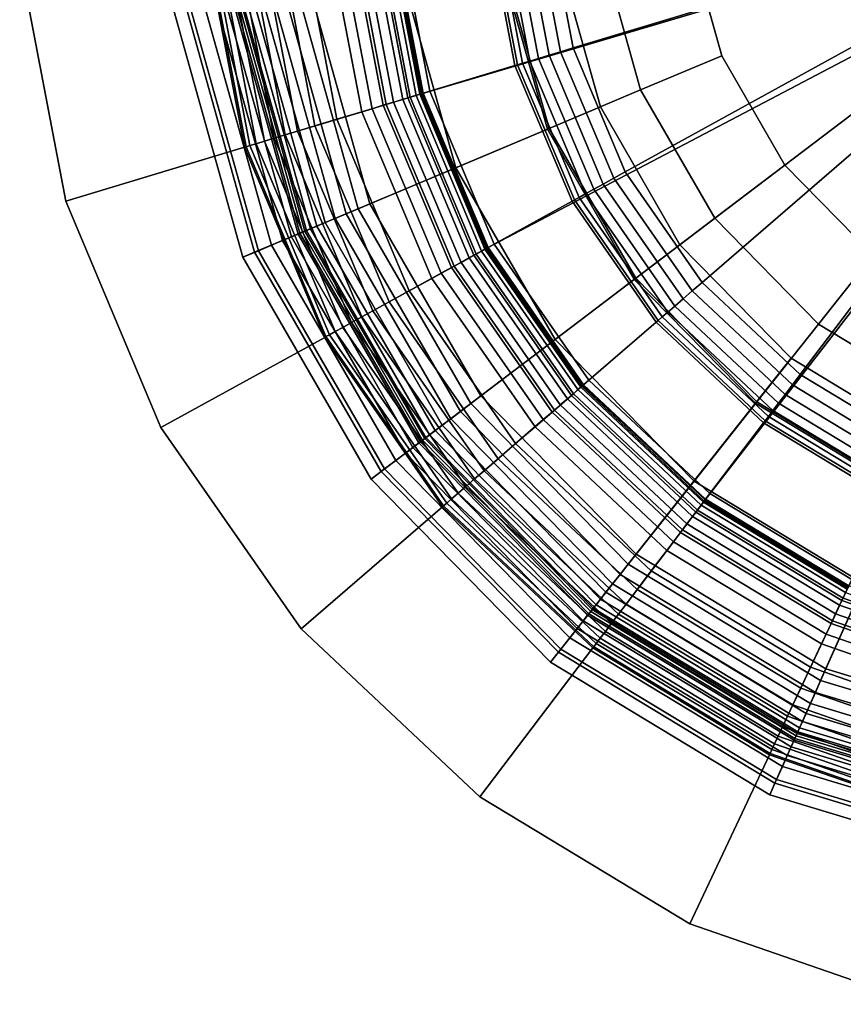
# Model space of a CAD drawing. Extents: x -43.1 to 43.1, y -41.3 to 41.3.
# Tile 488 of 656: x 29.6 to 30.6, y -14 to -12.9. Entities that reach past the tile are written whole.
import ezdxf

# ---------------------------------------------------------------- set-up
doc = ezdxf.new("R2010")
doc.units = 0
for name, color, linetype in [('LAMP', 7, 'CONTINUOUS'), ('LAMP_SUPPORT', 18, 'CONTINUOUS'), ('METAL_BASE', 254, 'CONTINUOUS')]:
    doc.layers.add(name, color=color, linetype=linetype)

msp = doc.modelspace()

# ---------------------------------------------------------------- linework, layer by layer
at = {"layer": 'LAMP'}
for points in [[(30.2984, -12.9715, 22.1433), (30.3933, -13.1359, 22.1433), (30.9965, -12.6777, 22.1433), (30.2473, -12.7886, 22.1433)], [(30.5262, -13.2715, 22.1433), (30.6886, -13.3698, 22.1433), (30.9965, -12.6777, 22.1433), (30.3933, -13.1359, 22.1433)], [(30.4433, -12.9105, 25.2735), (30.4028, -12.7656, 25.2735), (30.9965, -12.6777, 25.2735), (30.5185, -13.0408, 25.2735)], [(30.6238, -13.1482, 25.2735), (30.5185, -13.0408, 25.2735), (30.9965, -12.6777, 25.2735), (30.7526, -13.2261, 25.2735)], [(30.3464, -12.9512, 25.2522), (30.2988, -12.781, 25.2522), (30.4028, -12.7656, 25.2735), (30.4433, -12.9105, 25.2735)], [(30.2372, -12.9972, 25.1939), (30.1816, -12.7983, 25.1939), (30.2988, -12.781, 25.2522), (30.3464, -12.9512, 25.2522)], [(30.2984, -12.9715, 22.1433), (30.2473, -12.7886, 22.1433), (30.1794, -12.7986, 22.6428), (30.2352, -12.998, 22.6428)], [(30.2352, -12.998, 22.6428), (30.1794, -12.7986, 22.6428), (29.9372, -12.8345, 22.6352), (30.0095, -13.093, 22.6352)], [(30.126, -13.044, 25.107), (30.0623, -12.816, 25.107), (30.1816, -12.7983, 25.1939), (30.2372, -12.9972, 25.1939)], [(30.0234, -13.0871, 24.9998), (29.9522, -12.8323, 24.9998), (30.0623, -12.816, 25.107), (30.126, -13.044, 25.107)], [(29.9399, -13.1223, 24.8806), (29.8625, -12.8455, 24.8806), (29.9522, -12.8323, 24.9998), (30.0234, -13.0871, 24.9998)], [(29.9476, -13.119, 22.6845), (29.8708, -12.8443, 22.6845), (29.8689, -12.8446, 22.6997), (29.9458, -13.1198, 22.6997)], [(29.9525, -13.117, 22.6707), (29.8761, -12.8435, 22.6707), (29.8708, -12.8443, 22.6845), (29.9476, -13.119, 22.6845)], [(29.9601, -13.1138, 22.6586), (29.8842, -12.8423, 22.6586), (29.8761, -12.8435, 22.6707), (29.9525, -13.117, 22.6707)], [(29.97, -13.1096, 22.6486), (29.8948, -12.8408, 22.6486), (29.8842, -12.8423, 22.6586), (29.9601, -13.1138, 22.6586)], [(29.9818, -13.1047, 22.6411), (29.9075, -12.8389, 22.6411), (29.8948, -12.8408, 22.6486), (29.97, -13.1096, 22.6486)], [(29.9951, -13.0991, 22.6365), (29.9217, -12.8368, 22.6365), (29.9075, -12.8389, 22.6411), (29.9818, -13.1047, 22.6411)], [(30.0095, -13.093, 22.6352), (29.9372, -12.8345, 22.6352), (29.9217, -12.8368, 22.6365), (29.9951, -13.0991, 22.6365)], [(29.8903, -13.1431, 24.3843), (29.8093, -12.8534, 24.3843), (29.7894, -12.8563, 24.6401), (29.8718, -13.1509, 24.6401)], [(29.8718, -13.1509, 24.6401), (29.7894, -12.8563, 24.6401), (29.8045, -12.8541, 24.7579), (29.8858, -13.145, 24.7579)], [(29.8858, -13.145, 24.7579), (29.8045, -12.8541, 24.7579), (29.8625, -12.8455, 24.8806), (29.9399, -13.1223, 24.8806)], [(29.9061, -13.1365, 24.0998), (29.8262, -12.8509, 24.0998), (29.8093, -12.8534, 24.3843), (29.8903, -13.1431, 24.3843)], [(29.9192, -13.131, 23.7996), (29.8403, -12.8488, 23.7996), (29.8262, -12.8509, 24.0998), (29.9061, -13.1365, 24.0998)], [(29.9297, -13.1265, 23.4966), (29.8516, -12.8471, 23.4966), (29.8403, -12.8488, 23.7996), (29.9192, -13.131, 23.7996)], [(29.9376, -13.1232, 23.2036), (29.8601, -12.8459, 23.2036), (29.8516, -12.8471, 23.4966), (29.9297, -13.1265, 23.4966)], [(29.943, -13.121, 22.9337), (29.8659, -12.845, 22.9337), (29.8601, -12.8459, 23.2036), (29.9376, -13.1232, 23.2036)], [(29.9458, -13.1198, 22.6997), (29.8689, -12.8446, 22.6997), (29.8659, -12.845, 22.9337), (29.943, -13.121, 22.9337)], [(30.4348, -13.1043, 25.2522), (30.3464, -12.9512, 25.2522), (30.4433, -12.9105, 25.2735), (30.5185, -13.0408, 25.2735)], [(30.3405, -13.176, 25.1939), (30.2372, -12.9972, 25.1939), (30.3464, -12.9512, 25.2522), (30.4348, -13.1043, 25.2522)], [(30.3933, -13.1359, 22.1433), (30.2984, -12.9715, 22.1433), (30.2352, -12.998, 22.6428), (30.3387, -13.1773, 22.6428)], [(30.3387, -13.1773, 22.6428), (30.2352, -12.998, 22.6428), (30.0095, -13.093, 22.6352), (30.1437, -13.3254, 22.6352)], [(30.2444, -13.249, 25.107), (30.126, -13.044, 25.107), (30.2372, -12.9972, 25.1939), (30.3405, -13.176, 25.1939)], [(30.1558, -13.3163, 24.9998), (30.0234, -13.0871, 24.9998), (30.126, -13.044, 25.107), (30.2444, -13.249, 25.107)], [(30.5586, -13.2306, 25.2522), (30.4348, -13.1043, 25.2522), (30.5185, -13.0408, 25.2735), (30.6238, -13.1482, 25.2735)], [(30.0836, -13.3711, 24.8806), (29.9399, -13.1223, 24.8806), (30.0234, -13.0871, 24.9998), (30.1558, -13.3163, 24.9998)], [(30.1313, -13.3349, 22.6365), (29.9951, -13.0991, 22.6365), (29.9818, -13.1047, 22.6411), (30.1198, -13.3436, 22.6411)], [(30.1437, -13.3254, 22.6352), (30.0095, -13.093, 22.6352), (29.9951, -13.0991, 22.6365), (30.1313, -13.3349, 22.6365)], [(30.1011, -13.3578, 22.6586), (29.9601, -13.1138, 22.6586), (29.9525, -13.117, 22.6707), (30.0945, -13.3628, 22.6707)], [(30.1096, -13.3513, 22.6486), (29.97, -13.1096, 22.6486), (29.9601, -13.1138, 22.6586), (30.1011, -13.3578, 22.6586)], [(30.1198, -13.3436, 22.6411), (29.9818, -13.1047, 22.6411), (29.97, -13.1096, 22.6486), (30.1096, -13.3513, 22.6486)], [(30.485, -13.3235, 25.1939), (30.3405, -13.176, 25.1939), (30.4348, -13.1043, 25.2522), (30.5586, -13.2306, 25.2522)], [(30.0369, -13.4065, 24.7579), (29.8858, -13.145, 24.7579), (29.9399, -13.1223, 24.8806), (30.0836, -13.3711, 24.8806)], [(30.0817, -13.3725, 23.2036), (29.9376, -13.1232, 23.2036), (29.9297, -13.1265, 23.4966), (30.0748, -13.3778, 23.4966)], [(30.0863, -13.369, 22.9337), (29.943, -13.121, 22.9337), (29.9376, -13.1232, 23.2036), (30.0817, -13.3725, 23.2036)], [(30.0888, -13.3672, 22.6997), (29.9458, -13.1198, 22.6997), (29.943, -13.121, 22.9337), (30.0863, -13.369, 22.9337)], [(30.0903, -13.366, 22.6845), (29.9476, -13.119, 22.6845), (29.9458, -13.1198, 22.6997), (30.0888, -13.3672, 22.6997)], [(30.0945, -13.3628, 22.6707), (29.9525, -13.117, 22.6707), (29.9476, -13.119, 22.6845), (30.0903, -13.366, 22.6845)], [(30.0544, -13.3933, 24.0998), (29.9061, -13.1365, 24.0998), (29.8903, -13.1431, 24.3843), (30.0408, -13.4036, 24.3843)], [(30.0658, -13.3847, 23.7996), (29.9192, -13.131, 23.7996), (29.9061, -13.1365, 24.0998), (30.0544, -13.3933, 24.0998)], [(30.0748, -13.3778, 23.4966), (29.9297, -13.1265, 23.4966), (29.9192, -13.131, 23.7996), (30.0658, -13.3847, 23.7996)], [(30.5262, -13.2715, 22.1433), (30.3933, -13.1359, 22.1433), (30.3387, -13.1773, 22.6428), (30.4836, -13.3252, 22.6428)], [(30.0408, -13.4036, 24.3843), (29.8903, -13.1431, 24.3843), (29.8718, -13.1509, 24.6401), (30.0248, -13.4158, 24.6401)], [(30.0248, -13.4158, 24.6401), (29.8718, -13.1509, 24.6401), (29.8858, -13.145, 24.7579), (30.0369, -13.4065, 24.7579)], [(30.7098, -13.3222, 25.2522), (30.5586, -13.2306, 25.2522), (30.6238, -13.1482, 25.2735), (30.7526, -13.2261, 25.2735)], [(30.4836, -13.3252, 22.6428), (30.3387, -13.1773, 22.6428), (30.1437, -13.3254, 22.6352), (30.3316, -13.5172, 22.6352)], [(30.4101, -13.418, 25.107), (30.2444, -13.249, 25.107), (30.3405, -13.176, 25.1939), (30.485, -13.3235, 25.1939)], [(30.6617, -13.4304, 25.1939), (30.485, -13.3235, 25.1939), (30.5586, -13.2306, 25.2522), (30.7098, -13.3222, 25.2522)], [(30.341, -13.5053, 24.9998), (30.1558, -13.3163, 24.9998), (30.2444, -13.249, 25.107), (30.4101, -13.418, 25.107)], [(30.6886, -13.3698, 22.1433), (30.5262, -13.2715, 22.1433), (30.4836, -13.3252, 22.6428), (30.6608, -13.4324, 22.6428)], [(30.2847, -13.5763, 24.8806), (30.0836, -13.3711, 24.8806), (30.1558, -13.3163, 24.9998), (30.341, -13.5053, 24.9998)], [(30.3316, -13.5172, 22.6352), (30.1437, -13.3254, 22.6352), (30.1313, -13.3349, 22.6365), (30.3219, -13.5294, 22.6365)], [(30.6608, -13.4324, 22.6428), (30.4836, -13.3252, 22.6428), (30.3316, -13.5172, 22.6352), (30.5612, -13.6561, 22.6352)], [(30.6126, -13.5406, 25.107), (30.4101, -13.418, 25.107), (30.485, -13.3235, 25.1939), (30.6617, -13.4304, 25.1939)], [(30.3219, -13.5294, 22.6365), (30.1313, -13.3349, 22.6365), (30.1198, -13.3436, 22.6411), (30.3129, -13.5407, 22.6411)], [(30.3129, -13.5407, 22.6411), (30.1198, -13.3436, 22.6411), (30.1096, -13.3513, 22.6486), (30.305, -13.5507, 22.6486)], [(30.2984, -13.5591, 22.6586), (30.1011, -13.3578, 22.6586), (30.0945, -13.3628, 22.6707), (30.2932, -13.5656, 22.6707)], [(30.305, -13.5507, 22.6486), (30.1096, -13.3513, 22.6486), (30.1011, -13.3578, 22.6586), (30.2984, -13.5591, 22.6586)], [(30.2483, -13.6223, 24.7579), (30.0369, -13.4065, 24.7579), (30.0836, -13.3711, 24.8806), (30.2847, -13.5763, 24.8806)], [(30.2832, -13.5782, 23.2036), (30.0817, -13.3725, 23.2036), (30.0748, -13.3778, 23.4966), (30.2779, -13.585, 23.4966)], [(30.2868, -13.5737, 22.9337), (30.0863, -13.369, 22.9337), (30.0817, -13.3725, 23.2036), (30.2832, -13.5782, 23.2036)], [(30.2887, -13.5713, 22.6997), (30.0888, -13.3672, 22.6997), (30.0863, -13.369, 22.9337), (30.2868, -13.5737, 22.9337)], [(30.2899, -13.5697, 22.6845), (30.0903, -13.366, 22.6845), (30.0888, -13.3672, 22.6997), (30.2887, -13.5713, 22.6997)], [(30.2932, -13.5656, 22.6707), (30.0945, -13.3628, 22.6707), (30.0903, -13.366, 22.6845), (30.2899, -13.5697, 22.6845)], [(30.2708, -13.5939, 23.7996), (30.0658, -13.3847, 23.7996), (30.0544, -13.3933, 24.0998), (30.2619, -13.6051, 24.0998)], [(30.2779, -13.585, 23.4966), (30.0748, -13.3778, 23.4966), (30.0658, -13.3847, 23.7996), (30.2708, -13.5939, 23.7996)], [(30.2619, -13.6051, 24.0998), (30.0544, -13.3933, 24.0998), (30.0408, -13.4036, 24.3843), (30.2513, -13.6185, 24.3843)], [(30.2513, -13.6185, 24.3843), (30.0408, -13.4036, 24.3843), (30.0248, -13.4158, 24.6401), (30.2389, -13.6342, 24.6401)], [(30.2389, -13.6342, 24.6401), (30.0248, -13.4158, 24.6401), (30.0369, -13.4065, 24.7579), (30.2483, -13.6223, 24.7579)], [(30.5674, -13.6423, 24.9998), (30.341, -13.5053, 24.9998), (30.4101, -13.418, 25.107), (30.6126, -13.5406, 25.107)], [(30.859, -13.4922, 22.6428), (30.6608, -13.4324, 22.6428), (30.5612, -13.6561, 22.6352), (30.8182, -13.7337, 22.6352)], [(30.5306, -13.7251, 24.8806), (30.2847, -13.5763, 24.8806), (30.341, -13.5053, 24.9998), (30.5674, -13.6423, 24.9998)], [(30.5612, -13.6561, 22.6352), (30.3316, -13.5172, 22.6352), (30.3219, -13.5294, 22.6365), (30.5549, -13.6704, 22.6365)], [(30.5549, -13.6704, 22.6365), (30.3219, -13.5294, 22.6365), (30.3129, -13.5407, 22.6411), (30.549, -13.6836, 22.6411)], [(30.549, -13.6836, 22.6411), (30.3129, -13.5407, 22.6411), (30.305, -13.5507, 22.6486), (30.5438, -13.6953, 22.6486)], [(30.8208, -13.7187, 24.9998), (30.5674, -13.6423, 24.9998), (30.6126, -13.5406, 25.107), (30.8393, -13.609, 25.107)], [(30.5395, -13.7051, 22.6586), (30.2984, -13.5591, 22.6586), (30.2932, -13.5656, 22.6707), (30.5361, -13.7126, 22.6707)], [(30.5438, -13.6953, 22.6486), (30.305, -13.5507, 22.6486), (30.2984, -13.5591, 22.6586), (30.5395, -13.7051, 22.6586)], [(30.5332, -13.7192, 22.6997), (30.2887, -13.5713, 22.6997), (30.2868, -13.5737, 22.9337), (30.5319, -13.722, 22.9337)], [(30.534, -13.7174, 22.6845), (30.2899, -13.5697, 22.6845), (30.2887, -13.5713, 22.6997), (30.5332, -13.7192, 22.6997)], [(30.5361, -13.7126, 22.6707), (30.2932, -13.5656, 22.6707), (30.2899, -13.5697, 22.6845), (30.534, -13.7174, 22.6845)], [(30.5067, -13.7787, 24.7579), (30.2483, -13.6223, 24.7579), (30.2847, -13.5763, 24.8806), (30.5306, -13.7251, 24.8806)], [(30.5296, -13.7273, 23.2036), (30.2832, -13.5782, 23.2036), (30.2779, -13.585, 23.4966), (30.5261, -13.7352, 23.4966)], [(30.5319, -13.722, 22.9337), (30.2868, -13.5737, 22.9337), (30.2832, -13.5782, 23.2036), (30.5296, -13.7273, 23.2036)], [(30.5214, -13.7456, 23.7996), (30.2708, -13.5939, 23.7996), (30.2619, -13.6051, 24.0998), (30.5156, -13.7586, 24.0998)], [(30.5261, -13.7352, 23.4966), (30.2779, -13.585, 23.4966), (30.2708, -13.5939, 23.7996), (30.5214, -13.7456, 23.7996)], [(30.5156, -13.7586, 24.0998), (30.2619, -13.6051, 24.0998), (30.2513, -13.6185, 24.3843), (30.5087, -13.7743, 24.3843)], [(30.5087, -13.7743, 24.3843), (30.2513, -13.6185, 24.3843), (30.2389, -13.6342, 24.6401), (30.5005, -13.7926, 24.6401)], [(30.5005, -13.7926, 24.6401), (30.2389, -13.6342, 24.6401), (30.2483, -13.6223, 24.7579), (30.5067, -13.7787, 24.7579)], [(30.8057, -13.8081, 24.8806), (30.5306, -13.7251, 24.8806), (30.5674, -13.6423, 24.9998), (30.8208, -13.7187, 24.9998)], [(30.8182, -13.7337, 22.6352), (30.5612, -13.6561, 22.6352), (30.5549, -13.6704, 22.6365), (30.8156, -13.7491, 22.6365)], [(30.8156, -13.7491, 22.6365), (30.5549, -13.6704, 22.6365), (30.549, -13.6836, 22.6411), (30.8132, -13.7633, 22.6411)], [(30.8132, -13.7633, 22.6411), (30.549, -13.6836, 22.6411), (30.5438, -13.6953, 22.6486), (30.8111, -13.7759, 22.6486)], [(30.8111, -13.7759, 22.6486), (30.5438, -13.6953, 22.6486), (30.5395, -13.7051, 22.6586), (30.8093, -13.7865, 22.6586)], [(30.808, -13.7946, 22.6707), (30.5361, -13.7126, 22.6707), (30.534, -13.7174, 22.6845), (30.8071, -13.7998, 22.6845)], [(30.8093, -13.7865, 22.6586), (30.5395, -13.7051, 22.6586), (30.5361, -13.7126, 22.6707), (30.808, -13.7946, 22.6707)], [(30.7959, -13.8659, 24.7579), (30.5067, -13.7787, 24.7579), (30.5306, -13.7251, 24.8806), (30.8057, -13.8081, 24.8806)], [(30.8062, -13.8047, 22.9337), (30.5319, -13.722, 22.9337), (30.5296, -13.7273, 23.2036), (30.8053, -13.8105, 23.2036)], [(30.8067, -13.8017, 22.6997), (30.5332, -13.7192, 22.6997), (30.5319, -13.722, 22.9337), (30.8062, -13.8047, 22.9337)], [(30.8071, -13.7998, 22.6845), (30.534, -13.7174, 22.6845), (30.5332, -13.7192, 22.6997), (30.8067, -13.8017, 22.6997)], [(30.8038, -13.819, 23.4966), (30.5261, -13.7352, 23.4966), (30.5214, -13.7456, 23.7996), (30.8019, -13.8302, 23.7996)], [(30.8053, -13.8105, 23.2036), (30.5296, -13.7273, 23.2036), (30.5261, -13.7352, 23.4966), (30.8038, -13.819, 23.4966)], [(30.8019, -13.8302, 23.7996), (30.5214, -13.7456, 23.7996), (30.5156, -13.7586, 24.0998), (30.7996, -13.8443, 24.0998)], [(30.7996, -13.8443, 24.0998), (30.5156, -13.7586, 24.0998), (30.5087, -13.7743, 24.3843), (30.7967, -13.8612, 24.3843)], [(30.7967, -13.8612, 24.3843), (30.5087, -13.7743, 24.3843), (30.5005, -13.7926, 24.6401), (30.7934, -13.8809, 24.6401)], [(30.7934, -13.8809, 24.6401), (30.5005, -13.7926, 24.6401), (30.5067, -13.7787, 24.7579), (30.7959, -13.8659, 24.7579)]]:
    msp.add_3dface(points, dxfattribs=at)
at = {"layer": 'LAMP_SUPPORT'}
for points in [[(30.9803, -12.6904, 21.5662), (30.086, -12.9554, 21.5662), (30.0485, -12.7591, 21.5662)], [(30.9803, -12.6904, 21.5662), (30.9958, -12.7021, 21.5662), (30.1635, -13.1397, 21.5662), (30.086, -12.9554, 21.5662)], [(30.9958, -12.7021, 21.5662), (30.4234, -13.4406, 21.5662), (30.2776, -13.3038, 21.5662), (30.1635, -13.1397, 21.5662)], [(30.9958, -12.7021, 21.5662), (30.5944, -13.5441, 21.5662), (30.4234, -13.4406, 21.5662)], [(30.2357, -12.7433, 17.7827), (30.2658, -12.9011, 17.7827), (30.6048, -12.7986, 17.7827), (30.5886, -12.7136, 17.7827)], [(30.0579, -12.7583, 18.8701), (30.095, -12.9527, 18.8701), (30.1965, -12.922, 17.848), (30.1635, -12.7494, 17.848)], [(30.1635, -12.7494, 17.848), (30.1965, -12.922, 17.848), (30.1996, -12.9211, 17.8327), (30.1668, -12.7492, 17.8327)], [(30.1668, -12.7492, 17.8327), (30.1996, -12.9211, 17.8327), (30.2056, -12.9193, 17.8188), (30.173, -12.7486, 17.8188)], [(30.173, -12.7486, 17.8188), (30.2056, -12.9193, 17.8188), (30.2141, -12.9167, 17.8067), (30.1818, -12.7479, 17.8067)], [(30.1818, -12.7479, 17.8067), (30.2141, -12.9167, 17.8067), (30.2247, -12.9135, 17.7967), (30.1929, -12.747, 17.7967)], [(30.1929, -12.747, 17.7967), (30.2247, -12.9135, 17.7967), (30.2371, -12.9098, 17.7891), (30.2058, -12.7459, 17.7891)], [(30.2058, -12.7459, 17.7891), (30.2371, -12.9098, 17.7891), (30.251, -12.9056, 17.7843), (30.2202, -12.7447, 17.7843)], [(30.2202, -12.7447, 17.7843), (30.251, -12.9056, 17.7843), (30.2658, -12.9011, 17.7827), (30.2357, -12.7433, 17.7827)], [(30.0127, -12.7621, 22.5245), (30.0517, -12.9658, 22.5245), (30.0394, -12.9695, 22.5291), (30, -12.7632, 22.5291)], [(30.0037, -12.7629, 18.9114), (30.0429, -12.9685, 18.9114), (30.0685, -12.9607, 18.8993), (30.0303, -12.7606, 18.8993)], [(30.024, -12.7612, 22.5173), (30.0625, -12.9625, 22.5173), (30.0517, -12.9658, 22.5245), (30.0127, -12.7621, 22.5245)], [(30.0334, -12.7604, 22.5079), (30.0715, -12.9598, 22.5079), (30.0625, -12.9625, 22.5173), (30.024, -12.7612, 22.5173)], [(30.0303, -12.7606, 18.8993), (30.0685, -12.9607, 18.8993), (30.0871, -12.9551, 18.8854), (30.0496, -12.759, 18.8854)], [(30.0406, -12.7598, 22.4966), (30.0784, -12.9577, 22.4966), (30.0715, -12.9598, 22.5079), (30.0334, -12.7604, 22.5079)], [(30.0452, -12.7594, 22.4838), (30.0828, -12.9564, 22.4838), (30.0784, -12.9577, 22.4966), (30.0406, -12.7598, 22.4966)], [(30.0468, -12.7593, 22.4698), (30.0844, -12.9559, 22.4698), (30.0828, -12.9564, 22.4838), (30.0452, -12.7594, 22.4838)], [(30.0485, -12.7591, 21.5662), (30.086, -12.9554, 21.5662), (30.0844, -12.9559, 22.4698), (30.0468, -12.7593, 22.4698)], [(30.0496, -12.759, 18.8854), (30.0871, -12.9551, 18.8854), (30.095, -12.9527, 18.8701), (30.0579, -12.7583, 18.8701)], [(29.8644, -12.7746, 18.9421), (29.9092, -13.0089, 18.9421), (29.9224, -13.0049, 18.9372), (29.8782, -12.7735, 18.9372)], [(29.8782, -12.7735, 22.5289), (29.9224, -13.0049, 22.5289), (29.9092, -13.0089, 22.524), (29.8644, -12.7746, 22.524)], [(29.8782, -12.7735, 18.9372), (29.9224, -13.0049, 18.9372), (29.9368, -13.0005, 18.9354), (29.8931, -12.7722, 18.9354)], [(29.8932, -12.7722, 22.5307), (29.9368, -13.0005, 22.5307), (29.9224, -13.0049, 22.5289), (29.8782, -12.7735, 22.5289)], [(29.8931, -12.7722, 18.9354), (29.9368, -13.0005, 18.9354), (29.9578, -12.9942, 18.9338), (29.915, -12.7704, 18.9338)], [(29.9861, -12.7644, 22.5307), (30.026, -12.9736, 22.5307), (29.9368, -13.0005, 22.5307), (29.8932, -12.7722, 22.5307)], [(29.915, -12.7704, 18.9338), (29.9578, -12.9942, 18.9338), (29.9841, -12.9862, 18.929), (29.9425, -12.7681, 18.929)], [(29.9425, -12.7681, 18.929), (29.9841, -12.9862, 18.929), (30.0137, -12.9773, 18.9214), (29.9732, -12.7655, 18.9214)], [(29.9732, -12.7655, 18.9214), (30.0137, -12.9773, 18.9214), (30.0429, -12.9685, 18.9114), (30.0037, -12.7629, 18.9114)], [(30, -12.7632, 22.5291), (30.0394, -12.9695, 22.5291), (30.026, -12.9736, 22.5307), (29.9861, -12.7644, 22.5307)], [(29.8277, -12.7777, 19.0011), (29.8739, -13.0195, 19.0011), (29.8756, -13.019, 18.9861), (29.8294, -12.7776, 18.9861)], [(29.8294, -12.7776, 22.48), (29.8756, -13.019, 22.48), (29.8739, -13.0195, 22.465), (29.8277, -12.7777, 22.465)], [(29.8277, -12.7777, 22.465), (29.8739, -13.0195, 22.465), (29.8739, -13.0195, 19.0011), (29.8277, -12.7777, 19.0011)], [(29.8294, -12.7776, 18.9861), (29.8756, -13.019, 18.9861), (29.8803, -13.0176, 18.9723), (29.8344, -12.7772, 18.9723)], [(29.8344, -12.7772, 22.4939), (29.8803, -13.0176, 22.4939), (29.8756, -13.019, 22.48), (29.8294, -12.7776, 22.48)], [(29.8344, -12.7772, 18.9723), (29.8803, -13.0176, 18.9723), (29.8877, -13.0154, 18.9601), (29.8421, -12.7765, 18.9601)], [(29.8421, -12.7765, 22.5061), (29.8877, -13.0154, 22.5061), (29.8803, -13.0176, 22.4939), (29.8344, -12.7772, 22.4939)], [(29.8421, -12.7765, 18.9601), (29.8877, -13.0154, 18.9601), (29.8975, -13.0124, 18.9499), (29.8522, -12.7757, 18.9499)], [(29.8522, -12.7757, 22.5162), (29.8975, -13.0124, 22.5162), (29.8877, -13.0154, 22.5061), (29.8421, -12.7765, 22.5061)], [(29.8522, -12.7757, 18.9499), (29.8975, -13.0124, 18.9499), (29.9092, -13.0089, 18.9421), (29.8644, -12.7746, 18.9421)], [(29.8644, -12.7746, 22.524), (29.9092, -13.0089, 22.524), (29.8975, -13.0124, 22.5162), (29.8522, -12.7757, 22.5162)], [(30.2658, -12.9011, 17.7827), (30.3281, -13.0491, 17.7827), (30.6384, -12.8784, 17.7827), (30.6048, -12.7986, 17.7827)], [(30.3281, -13.0491, 17.7827), (30.4198, -13.181, 17.7827), (30.6878, -12.9495, 17.7827), (30.6384, -12.8784, 17.7827)], [(30.251, -12.9056, 17.7843), (30.3145, -13.0566, 17.7843), (30.3281, -13.0491, 17.7827), (30.2658, -12.9011, 17.7827)], [(30.2141, -12.9167, 17.8067), (30.2808, -13.0752, 17.8067), (30.2905, -13.0698, 17.7967), (30.2247, -12.9135, 17.7967)], [(30.2247, -12.9135, 17.7967), (30.2905, -13.0698, 17.7967), (30.3018, -13.0636, 17.7891), (30.2371, -12.9098, 17.7891)], [(30.2371, -12.9098, 17.7891), (30.3018, -13.0636, 17.7891), (30.3145, -13.0566, 17.7843), (30.251, -12.9056, 17.7843)], [(30.095, -12.9527, 18.8701), (30.1718, -13.1351, 18.8701), (30.2646, -13.084, 17.848), (30.1965, -12.922, 17.848)], [(30.1965, -12.922, 17.848), (30.2646, -13.084, 17.848), (30.2675, -13.0825, 17.8327), (30.1996, -12.9211, 17.8327)], [(30.1996, -12.9211, 17.8327), (30.2675, -13.0825, 17.8327), (30.273, -13.0795, 17.8188), (30.2056, -12.9193, 17.8188)], [(30.2056, -12.9193, 17.8188), (30.273, -13.0795, 17.8188), (30.2808, -13.0752, 17.8067), (30.2141, -12.9167, 17.8067)], [(30.4198, -13.181, 17.7827), (30.5369, -13.2909, 17.7827), (30.7509, -13.0087, 17.7827), (30.6878, -12.9495, 17.7827)], [(30.0429, -12.9685, 18.9114), (30.1241, -13.1614, 18.9114), (30.1475, -13.1485, 18.8993), (30.0685, -12.9607, 18.8993)], [(30.0715, -12.9598, 22.5079), (30.1503, -13.147, 22.5079), (30.142, -13.1515, 22.5173), (30.0625, -12.9625, 22.5173)], [(30.0685, -12.9607, 18.8993), (30.1475, -13.1485, 18.8993), (30.1645, -13.1392, 18.8854), (30.0871, -12.9551, 18.8854)], [(30.0784, -12.9577, 22.4966), (30.1566, -13.1435, 22.4966), (30.1503, -13.147, 22.5079), (30.0715, -12.9598, 22.5079)], [(30.0828, -12.9564, 22.4838), (30.1606, -13.1413, 22.4838), (30.1566, -13.1435, 22.4966), (30.0784, -12.9577, 22.4966)], [(30.0844, -12.9559, 22.4698), (30.162, -13.1405, 22.4698), (30.1606, -13.1413, 22.4838), (30.0828, -12.9564, 22.4838)], [(30.086, -12.9554, 21.5662), (30.1635, -13.1397, 21.5662), (30.162, -13.1405, 22.4698), (30.0844, -12.9559, 22.4698)], [(30.0871, -12.9551, 18.8854), (30.1645, -13.1392, 18.8854), (30.1718, -13.1351, 18.8701), (30.095, -12.9527, 18.8701)], [(30.026, -12.9736, 22.5307), (30.1086, -13.1699, 22.5307), (30.0269, -13.2148, 22.5307), (29.9368, -13.0005, 22.5307)], [(30.0137, -12.9773, 18.9214), (30.0973, -13.1761, 18.9214), (30.1241, -13.1614, 18.9114), (30.0429, -12.9685, 18.9114)], [(30.0394, -12.9695, 22.5291), (30.1209, -13.1631, 22.5291), (30.1086, -13.1699, 22.5307), (30.026, -12.9736, 22.5307)], [(30.0517, -12.9658, 22.5245), (30.1321, -13.157, 22.5245), (30.1209, -13.1631, 22.5291), (30.0394, -12.9695, 22.5291)], [(30.0625, -12.9625, 22.5173), (30.142, -13.1515, 22.5173), (30.1321, -13.157, 22.5245), (30.0517, -12.9658, 22.5245)], [(29.9841, -12.9862, 18.929), (30.0703, -13.191, 18.929), (30.0973, -13.1761, 18.9214), (30.0137, -12.9773, 18.9214)], [(29.9368, -13.0005, 18.9354), (30.0269, -13.2148, 18.9354), (30.0462, -13.2042, 18.9338), (29.9578, -12.9942, 18.9338)], [(29.9578, -12.9942, 18.9338), (30.0462, -13.2042, 18.9338), (30.0703, -13.191, 18.929), (29.9841, -12.9862, 18.929)], [(29.8975, -13.0124, 18.9499), (29.9909, -13.2346, 18.9499), (30.0016, -13.2287, 18.9421), (29.9092, -13.0089, 18.9421)], [(29.9092, -13.0089, 22.524), (30.0016, -13.2287, 22.524), (29.9909, -13.2346, 22.5162), (29.8975, -13.0124, 22.5162)], [(29.9092, -13.0089, 18.9421), (30.0016, -13.2287, 18.9421), (30.0137, -13.2221, 18.9372), (29.9224, -13.0049, 18.9372)], [(29.9224, -13.0049, 22.5289), (30.0137, -13.2221, 22.5289), (30.0016, -13.2287, 22.524), (29.9092, -13.0089, 22.524)], [(29.9224, -13.0049, 18.9372), (30.0137, -13.2221, 18.9372), (30.0269, -13.2148, 18.9354), (29.9368, -13.0005, 18.9354)], [(29.9368, -13.0005, 22.5307), (30.0269, -13.2148, 22.5307), (30.0137, -13.2221, 22.5289), (29.9224, -13.0049, 22.5289)], [(30.5369, -13.2909, 17.7827), (30.6743, -13.374, 17.7827), (30.825, -13.0536, 17.7827), (30.7509, -13.0087, 17.7827)], [(29.8739, -13.0195, 19.0011), (29.9694, -13.2465, 19.0011), (29.9709, -13.2456, 18.9861), (29.8756, -13.019, 18.9861)], [(29.8756, -13.019, 22.48), (29.9709, -13.2456, 22.48), (29.9694, -13.2465, 22.465), (29.8739, -13.0195, 22.465)], [(29.8739, -13.0195, 22.465), (29.9694, -13.2465, 22.465), (29.9694, -13.2465, 19.0011), (29.8739, -13.0195, 19.0011)], [(29.8756, -13.019, 18.9861), (29.9709, -13.2456, 18.9861), (29.9752, -13.2433, 18.9723), (29.8803, -13.0176, 18.9723)], [(29.8803, -13.0176, 22.4939), (29.9752, -13.2433, 22.4939), (29.9709, -13.2456, 22.48), (29.8756, -13.019, 22.48)], [(29.8803, -13.0176, 18.9723), (29.9752, -13.2433, 18.9723), (29.982, -13.2395, 18.9601), (29.8877, -13.0154, 18.9601)], [(29.8877, -13.0154, 22.5061), (29.982, -13.2395, 22.5061), (29.9752, -13.2433, 22.4939), (29.8803, -13.0176, 22.4939)], [(29.8877, -13.0154, 18.9601), (29.982, -13.2395, 18.9601), (29.9909, -13.2346, 18.9499), (29.8975, -13.0124, 18.9499)], [(29.8975, -13.0124, 22.5162), (29.9909, -13.2346, 22.5162), (29.982, -13.2395, 22.5061), (29.8877, -13.0154, 22.5061)], [(30.3145, -13.0566, 17.7843), (30.408, -13.1911, 17.7843), (30.4198, -13.181, 17.7827), (30.3281, -13.0491, 17.7827)], [(30.2905, -13.0698, 17.7967), (30.3873, -13.2091, 17.7967), (30.3971, -13.2006, 17.7891), (30.3018, -13.0636, 17.7891)], [(30.3018, -13.0636, 17.7891), (30.3971, -13.2006, 17.7891), (30.408, -13.1911, 17.7843), (30.3145, -13.0566, 17.7843)], [(30.273, -13.0795, 17.8188), (30.3722, -13.2221, 17.8188), (30.3789, -13.2163, 17.8067), (30.2808, -13.0752, 17.8067)], [(30.2808, -13.0752, 17.8067), (30.3789, -13.2163, 17.8067), (30.3873, -13.2091, 17.7967), (30.2905, -13.0698, 17.7967)], [(30.1718, -13.1351, 18.8701), (30.2848, -13.2976, 18.8701), (30.365, -13.2283, 17.848), (30.2646, -13.084, 17.848)], [(30.2646, -13.084, 17.848), (30.365, -13.2283, 17.848), (30.3675, -13.2262, 17.8327), (30.2675, -13.0825, 17.8327)], [(30.2675, -13.0825, 17.8327), (30.3675, -13.2262, 17.8327), (30.3722, -13.2221, 17.8188), (30.273, -13.0795, 17.8188)], [(30.1645, -13.1392, 18.8854), (30.2784, -13.3031, 18.8854), (30.2848, -13.2976, 18.8701), (30.1718, -13.1351, 18.8701)], [(30.1241, -13.1614, 18.9114), (30.2436, -13.3332, 18.9114), (30.2638, -13.3157, 18.8993), (30.1475, -13.1485, 18.8993)], [(30.1503, -13.147, 22.5079), (30.2662, -13.3137, 22.5079), (30.259, -13.3198, 22.5173), (30.142, -13.1515, 22.5173)], [(30.1475, -13.1485, 18.8993), (30.2638, -13.3157, 18.8993), (30.2784, -13.3031, 18.8854), (30.1645, -13.1392, 18.8854)], [(30.1566, -13.1435, 22.4966), (30.2716, -13.3089, 22.4966), (30.2662, -13.3137, 22.5079), (30.1503, -13.147, 22.5079)], [(30.1606, -13.1413, 22.4838), (30.2751, -13.3059, 22.4838), (30.2716, -13.3089, 22.4966), (30.1566, -13.1435, 22.4966)], [(30.162, -13.1405, 22.4698), (30.2764, -13.3049, 22.4698), (30.2751, -13.3059, 22.4838), (30.1606, -13.1413, 22.4838)], [(30.1635, -13.1397, 21.5662), (30.2776, -13.3038, 21.5662), (30.2764, -13.3049, 22.4698), (30.162, -13.1405, 22.4698)], [(30.0973, -13.1761, 18.9214), (30.2204, -13.3532, 18.9214), (30.2436, -13.3332, 18.9114), (30.1241, -13.1614, 18.9114)], [(30.1321, -13.157, 22.5245), (30.2505, -13.3272, 22.5245), (30.2408, -13.3356, 22.5291), (30.1209, -13.1631, 22.5291)], [(30.142, -13.1515, 22.5173), (30.259, -13.3198, 22.5173), (30.2505, -13.3272, 22.5245), (30.1321, -13.157, 22.5245)], [(30.1086, -13.1699, 22.5307), (30.2302, -13.3447, 22.5307), (30.1597, -13.4057, 22.5307), (30.0269, -13.2148, 22.5307)], [(30.1209, -13.1631, 22.5291), (30.2408, -13.3356, 22.5291), (30.2302, -13.3447, 22.5307), (30.1086, -13.1699, 22.5307)], [(30.0703, -13.191, 18.929), (30.1971, -13.3733, 18.929), (30.2204, -13.3532, 18.9214), (30.0973, -13.1761, 18.9214)], [(30.408, -13.1911, 17.7843), (30.5275, -13.3033, 17.7843), (30.5369, -13.2909, 17.7827), (30.4198, -13.181, 17.7827)], [(30.0462, -13.2042, 18.9338), (30.1763, -13.3913, 18.9338), (30.1971, -13.3733, 18.929), (30.0703, -13.191, 18.929)], [(30.3971, -13.2006, 17.7891), (30.5188, -13.3148, 17.7891), (30.5275, -13.3033, 17.7843), (30.408, -13.1911, 17.7843)], [(30.0269, -13.2148, 18.9354), (30.1597, -13.4057, 18.9354), (30.1763, -13.3913, 18.9338), (30.0462, -13.2042, 18.9338)], [(30.3873, -13.2091, 17.7967), (30.511, -13.3251, 17.7967), (30.5188, -13.3148, 17.7891), (30.3971, -13.2006, 17.7891)], [(30.0137, -13.2221, 18.9372), (30.1483, -13.4155, 18.9372), (30.1597, -13.4057, 18.9354), (30.0269, -13.2148, 18.9354)], [(30.0269, -13.2148, 22.5307), (30.1597, -13.4057, 22.5307), (30.1483, -13.4155, 22.5289), (30.0137, -13.2221, 22.5289)], [(30.3722, -13.2221, 17.8188), (30.4989, -13.341, 17.8188), (30.5043, -13.3339, 17.8067), (30.3789, -13.2163, 17.8067)], [(30.3789, -13.2163, 17.8067), (30.5043, -13.3339, 17.8067), (30.511, -13.3251, 17.7967), (30.3873, -13.2091, 17.7967)], [(29.9909, -13.2346, 18.9499), (30.1286, -13.4325, 18.9499), (30.1378, -13.4245, 18.9421), (30.0016, -13.2287, 18.9421)], [(30.0016, -13.2287, 22.524), (30.1378, -13.4245, 22.524), (30.1286, -13.4325, 22.5162), (29.9909, -13.2346, 22.5162)], [(30.0016, -13.2287, 18.9421), (30.1378, -13.4245, 18.9421), (30.1483, -13.4155, 18.9372), (30.0137, -13.2221, 18.9372)], [(30.0137, -13.2221, 22.5289), (30.1483, -13.4155, 22.5289), (30.1378, -13.4245, 22.524), (30.0016, -13.2287, 22.524)], [(30.2848, -13.2976, 18.8701), (30.4291, -13.433, 18.8701), (30.4931, -13.3486, 17.848), (30.365, -13.2283, 17.848)], [(30.365, -13.2283, 17.848), (30.4931, -13.3486, 17.848), (30.4951, -13.346, 17.8327), (30.3675, -13.2262, 17.8327)], [(30.3675, -13.2262, 17.8327), (30.4951, -13.346, 17.8327), (30.4989, -13.341, 17.8188), (30.3722, -13.2221, 17.8188)], [(29.9709, -13.2456, 18.9861), (30.1113, -13.4475, 18.9861), (30.115, -13.4442, 18.9723), (29.9752, -13.2433, 18.9723)], [(29.9752, -13.2433, 22.4939), (30.115, -13.4442, 22.4939), (30.1113, -13.4475, 22.48), (29.9709, -13.2456, 22.48)], [(29.9752, -13.2433, 18.9723), (30.115, -13.4442, 18.9723), (30.1209, -13.4392, 18.9601), (29.982, -13.2395, 18.9601)], [(29.982, -13.2395, 22.5061), (30.1209, -13.4392, 22.5061), (30.115, -13.4442, 22.4939), (29.9752, -13.2433, 22.4939)], [(29.982, -13.2395, 18.9601), (30.1209, -13.4392, 18.9601), (30.1286, -13.4325, 18.9499), (29.9909, -13.2346, 18.9499)], [(29.9909, -13.2346, 22.5162), (30.1286, -13.4325, 22.5162), (30.1209, -13.4392, 22.5061), (29.982, -13.2395, 22.5061)], [(29.9694, -13.2465, 19.0011), (30.1099, -13.4486, 19.0011), (30.1113, -13.4475, 18.9861), (29.9709, -13.2456, 18.9861)], [(29.9709, -13.2456, 22.48), (30.1113, -13.4475, 22.48), (30.1099, -13.4486, 22.465), (29.9694, -13.2465, 22.465)], [(29.9694, -13.2465, 22.465), (30.1099, -13.4486, 22.465), (30.1099, -13.4486, 19.0011), (29.9694, -13.2465, 19.0011)], [(30.5275, -13.3033, 17.7843), (30.6677, -13.3881, 17.7843), (30.6743, -13.374, 17.7827), (30.5369, -13.2909, 17.7827)], [(30.2784, -13.3031, 18.8854), (30.424, -13.4397, 18.8854), (30.4291, -13.433, 18.8701), (30.2848, -13.2976, 18.8701)], [(30.2662, -13.3137, 22.5079), (30.4142, -13.4526, 22.5079), (30.4085, -13.4601, 22.5173), (30.259, -13.3198, 22.5173)], [(30.2638, -13.3157, 18.8993), (30.4123, -13.4551, 18.8993), (30.424, -13.4397, 18.8854), (30.2784, -13.3031, 18.8854)], [(30.2716, -13.3089, 22.4966), (30.4186, -13.4469, 22.4966), (30.4142, -13.4526, 22.5079), (30.2662, -13.3137, 22.5079)], [(30.2751, -13.3059, 22.4838), (30.4214, -13.4432, 22.4838), (30.4186, -13.4469, 22.4966), (30.2716, -13.3089, 22.4966)], [(30.2764, -13.3049, 22.4698), (30.4224, -13.4419, 22.4698), (30.4214, -13.4432, 22.4838), (30.2751, -13.3059, 22.4838)], [(30.2776, -13.3038, 21.5662), (30.4234, -13.4406, 21.5662), (30.4224, -13.4419, 22.4698), (30.2764, -13.3049, 22.4698)], [(30.5188, -13.3148, 17.7891), (30.6615, -13.4012, 17.7891), (30.6677, -13.3881, 17.7843), (30.5275, -13.3033, 17.7843)], [(30.2436, -13.3332, 18.9114), (30.3962, -13.4764, 18.9114), (30.4123, -13.4551, 18.8993), (30.2638, -13.3157, 18.8993)], [(30.259, -13.3198, 22.5173), (30.4085, -13.4601, 22.5173), (30.4017, -13.4691, 22.5245), (30.2505, -13.3272, 22.5245)], [(30.5043, -13.3339, 17.8067), (30.6513, -13.423, 17.8067), (30.656, -13.4129, 17.7967), (30.511, -13.3251, 17.7967)], [(30.511, -13.3251, 17.7967), (30.656, -13.4129, 17.7967), (30.6615, -13.4012, 17.7891), (30.5188, -13.3148, 17.7891)], [(30.2204, -13.3532, 18.9214), (30.3777, -13.5008, 18.9214), (30.3962, -13.4764, 18.9114), (30.2436, -13.3332, 18.9114)], [(30.2408, -13.3356, 22.5291), (30.394, -13.4793, 22.5291), (30.3855, -13.4905, 22.5307), (30.2302, -13.3447, 22.5307)], [(30.2505, -13.3272, 22.5245), (30.4017, -13.4691, 22.5245), (30.394, -13.4793, 22.5291), (30.2408, -13.3356, 22.5291)], [(30.4989, -13.341, 17.8188), (30.6475, -13.431, 17.8188), (30.6513, -13.423, 17.8067), (30.5043, -13.3339, 17.8067)], [(30.2302, -13.3447, 22.5307), (30.3855, -13.4905, 22.5307), (30.3291, -13.5648, 22.5307), (30.1597, -13.4057, 22.5307)], [(30.4291, -13.433, 18.8701), (30.5984, -13.5355, 18.8701), (30.6435, -13.4396, 17.848), (30.4931, -13.3486, 17.848)], [(30.4931, -13.3486, 17.848), (30.6435, -13.4396, 17.848), (30.6449, -13.4366, 17.8327), (30.4951, -13.346, 17.8327)], [(30.4951, -13.346, 17.8327), (30.6449, -13.4366, 17.8327), (30.6475, -13.431, 17.8188), (30.4989, -13.341, 17.8188)], [(30.1971, -13.3733, 18.929), (30.3591, -13.5253, 18.929), (30.3777, -13.5008, 18.9214), (30.2204, -13.3532, 18.9214)], [(30.1763, -13.3913, 18.9338), (30.3424, -13.5473, 18.9338), (30.3591, -13.5253, 18.929), (30.1971, -13.3733, 18.929)], [(30.1597, -13.4057, 18.9354), (30.3291, -13.5648, 18.9354), (30.3424, -13.5473, 18.9338), (30.1763, -13.3913, 18.9338)], [(30.1483, -13.4155, 18.9372), (30.3201, -13.5767, 18.9372), (30.3291, -13.5648, 18.9354), (30.1597, -13.4057, 18.9354)], [(30.1597, -13.4057, 22.5307), (30.3291, -13.5648, 22.5307), (30.3201, -13.5767, 22.5289), (30.1483, -13.4155, 22.5289)], [(30.1378, -13.4245, 18.9421), (30.3117, -13.5878, 18.9421), (30.3201, -13.5767, 18.9372), (30.1483, -13.4155, 18.9372)], [(30.1483, -13.4155, 22.5289), (30.3201, -13.5767, 22.5289), (30.3117, -13.5878, 22.524), (30.1378, -13.4245, 22.524)], [(30.1286, -13.4325, 18.9499), (30.3043, -13.5975, 18.9499), (30.3117, -13.5878, 18.9421), (30.1378, -13.4245, 18.9421)], [(30.1378, -13.4245, 22.524), (30.3117, -13.5878, 22.524), (30.3043, -13.5975, 22.5162), (30.1286, -13.4325, 22.5162)], [(30.115, -13.4442, 18.9723), (30.2935, -13.6118, 18.9723), (30.2982, -13.6056, 18.9601), (30.1209, -13.4392, 18.9601)], [(30.1209, -13.4392, 22.5061), (30.2982, -13.6056, 22.5061), (30.2935, -13.6118, 22.4939), (30.115, -13.4442, 22.4939)], [(30.1209, -13.4392, 18.9601), (30.2982, -13.6056, 18.9601), (30.3043, -13.5975, 18.9499), (30.1286, -13.4325, 18.9499)], [(30.1286, -13.4325, 22.5162), (30.3043, -13.5975, 22.5162), (30.2982, -13.6056, 22.5061), (30.1209, -13.4392, 22.5061)], [(30.4123, -13.4551, 18.8993), (30.5866, -13.5606, 18.8993), (30.5948, -13.5431, 18.8854), (30.424, -13.4397, 18.8854)], [(30.4214, -13.4432, 22.4838), (30.593, -13.547, 22.4838), (30.591, -13.5512, 22.4966), (30.4186, -13.4469, 22.4966)], [(30.4224, -13.4419, 22.4698), (30.5937, -13.5456, 22.4698), (30.593, -13.547, 22.4838), (30.4214, -13.4432, 22.4838)], [(30.4234, -13.4406, 21.5662), (30.5944, -13.5441, 21.5662), (30.5937, -13.5456, 22.4698), (30.4224, -13.4419, 22.4698)], [(30.424, -13.4397, 18.8854), (30.5948, -13.5431, 18.8854), (30.5984, -13.5355, 18.8701), (30.4291, -13.433, 18.8701)], [(30.1099, -13.4486, 19.0011), (30.2895, -13.6171, 19.0011), (30.2905, -13.6157, 18.9861), (30.1113, -13.4475, 18.9861)], [(30.1113, -13.4475, 22.48), (30.2905, -13.6157, 22.48), (30.2895, -13.6171, 22.465), (30.1099, -13.4486, 22.465)], [(30.1099, -13.4486, 22.465), (30.2895, -13.6171, 22.465), (30.2895, -13.6171, 19.0011), (30.1099, -13.4486, 19.0011)], [(30.1113, -13.4475, 18.9861), (30.2905, -13.6157, 18.9861), (30.2935, -13.6118, 18.9723), (30.115, -13.4442, 18.9723)], [(30.115, -13.4442, 22.4939), (30.2935, -13.6118, 22.4939), (30.2905, -13.6157, 22.48), (30.1113, -13.4475, 22.48)], [(30.3962, -13.4764, 18.9114), (30.5752, -13.5848, 18.9114), (30.5866, -13.5606, 18.8993), (30.4123, -13.4551, 18.8993)], [(30.4142, -13.4526, 22.5079), (30.5879, -13.5577, 22.5079), (30.5839, -13.5663, 22.5173), (30.4085, -13.4601, 22.5173)], [(30.4186, -13.4469, 22.4966), (30.591, -13.5512, 22.4966), (30.5879, -13.5577, 22.5079), (30.4142, -13.4526, 22.5079)], [(30.4085, -13.4601, 22.5173), (30.5839, -13.5663, 22.5173), (30.5791, -13.5765, 22.5245), (30.4017, -13.4691, 22.5245)], [(30.3777, -13.5008, 18.9214), (30.5622, -13.6124, 18.9214), (30.5752, -13.5848, 18.9114), (30.3962, -13.4764, 18.9114)], [(30.4017, -13.4691, 22.5245), (30.5791, -13.5765, 22.5245), (30.5737, -13.5881, 22.5291), (30.394, -13.4793, 22.5291)], [(30.3855, -13.4905, 22.5307), (30.5677, -13.6007, 22.5307), (30.528, -13.6851, 22.5307), (30.3291, -13.5648, 22.5307)], [(30.394, -13.4793, 22.5291), (30.5737, -13.5881, 22.5291), (30.5677, -13.6007, 22.5307), (30.3855, -13.4905, 22.5307)], [(30.3591, -13.5253, 18.929), (30.5491, -13.6403, 18.929), (30.5622, -13.6124, 18.9214), (30.3777, -13.5008, 18.9214)], [(30.3424, -13.5473, 18.9338), (30.5374, -13.6653, 18.9338), (30.5491, -13.6403, 18.929), (30.3591, -13.5253, 18.929)], [(30.3291, -13.5648, 18.9354), (30.528, -13.6851, 18.9354), (30.5374, -13.6653, 18.9338), (30.3424, -13.5473, 18.9338)], [(30.5866, -13.5606, 18.8993), (30.779, -13.6275, 18.8993), (30.7834, -13.6087, 18.8854), (30.5948, -13.5431, 18.8854)], [(30.5752, -13.5848, 18.9114), (30.7729, -13.6535, 18.9114), (30.779, -13.6275, 18.8993), (30.5866, -13.5606, 18.8993)], [(30.5879, -13.5577, 22.5079), (30.7797, -13.6244, 22.5079), (30.7775, -13.6336, 22.5173), (30.5839, -13.5663, 22.5173)], [(30.591, -13.5512, 22.4966), (30.7813, -13.6174, 22.4966), (30.7797, -13.6244, 22.5079), (30.5879, -13.5577, 22.5079)], [(30.3201, -13.5767, 18.9372), (30.5216, -13.6987, 18.9372), (30.528, -13.6851, 18.9354), (30.3291, -13.5648, 18.9354)], [(30.3291, -13.5648, 22.5307), (30.528, -13.6851, 22.5307), (30.5216, -13.6987, 22.5289), (30.3201, -13.5767, 22.5289)], [(30.5839, -13.5663, 22.5173), (30.7775, -13.6336, 22.5173), (30.775, -13.6447, 22.5245), (30.5791, -13.5765, 22.5245)], [(30.3117, -13.5878, 18.9421), (30.5157, -13.7112, 18.9421), (30.5216, -13.6987, 18.9372), (30.3201, -13.5767, 18.9372)], [(30.3201, -13.5767, 22.5289), (30.5216, -13.6987, 22.5289), (30.5157, -13.7112, 22.524), (30.3117, -13.5878, 22.524)], [(30.5791, -13.5765, 22.5245), (30.775, -13.6447, 22.5245), (30.772, -13.6571, 22.5291), (30.5737, -13.5881, 22.5291)], [(30.3043, -13.5975, 18.9499), (30.5106, -13.7223, 18.9499), (30.5157, -13.7112, 18.9421), (30.3117, -13.5878, 18.9421)], [(30.3117, -13.5878, 22.524), (30.5157, -13.7112, 22.524), (30.5106, -13.7223, 22.5162), (30.3043, -13.5975, 22.5162)], [(30.5622, -13.6124, 18.9214), (30.7659, -13.6833, 18.9214), (30.7729, -13.6535, 18.9114), (30.5752, -13.5848, 18.9114)], [(30.5737, -13.5881, 22.5291), (30.772, -13.6571, 22.5291), (30.7689, -13.6707, 22.5307), (30.5677, -13.6007, 22.5307)], [(30.2935, -13.6118, 18.9723), (30.5029, -13.7385, 18.9723), (30.5062, -13.7315, 18.9601), (30.2982, -13.6056, 18.9601)], [(30.2982, -13.6056, 22.5061), (30.5062, -13.7315, 22.5061), (30.5029, -13.7385, 22.4939), (30.2935, -13.6118, 22.4939)], [(30.2982, -13.6056, 18.9601), (30.5062, -13.7315, 18.9601), (30.5106, -13.7223, 18.9499), (30.3043, -13.5975, 18.9499)], [(30.3043, -13.5975, 22.5162), (30.5106, -13.7223, 22.5162), (30.5062, -13.7315, 22.5061), (30.2982, -13.6056, 22.5061)], [(30.5677, -13.6007, 22.5307), (30.7689, -13.6707, 22.5307), (30.7476, -13.7615, 22.5307), (30.528, -13.6851, 22.5307)], [(30.2895, -13.6171, 19.0011), (30.5001, -13.7446, 19.0011), (30.5008, -13.743, 18.9861), (30.2905, -13.6157, 18.9861)], [(30.2905, -13.6157, 22.48), (30.5008, -13.743, 22.48), (30.5001, -13.7446, 22.465), (30.2895, -13.6171, 22.465)], [(30.2895, -13.6171, 22.465), (30.5001, -13.7446, 22.465), (30.5001, -13.7446, 19.0011), (30.2895, -13.6171, 19.0011)], [(30.2905, -13.6157, 18.9861), (30.5008, -13.743, 18.9861), (30.5029, -13.7385, 18.9723), (30.2935, -13.6118, 18.9723)], [(30.2935, -13.6118, 22.4939), (30.5029, -13.7385, 22.4939), (30.5008, -13.743, 22.48), (30.2905, -13.6157, 22.48)], [(30.5491, -13.6403, 18.929), (30.7589, -13.7133, 18.929), (30.7659, -13.6833, 18.9214), (30.5622, -13.6124, 18.9214)], [(30.5374, -13.6653, 18.9338), (30.7526, -13.7401, 18.9338), (30.7589, -13.7133, 18.929), (30.5491, -13.6403, 18.929)], [(30.528, -13.6851, 18.9354), (30.7476, -13.7615, 18.9354), (30.7526, -13.7401, 18.9338), (30.5374, -13.6653, 18.9338)], [(30.5216, -13.6987, 18.9372), (30.7442, -13.7762, 18.9372), (30.7476, -13.7615, 18.9354), (30.528, -13.6851, 18.9354)], [(30.528, -13.6851, 22.5307), (30.7476, -13.7615, 22.5307), (30.7442, -13.7762, 22.5289), (30.5216, -13.6987, 22.5289)], [(30.5157, -13.7112, 18.9421), (30.741, -13.7896, 18.9421), (30.7442, -13.7762, 18.9372), (30.5216, -13.6987, 18.9372)], [(30.5216, -13.6987, 22.5289), (30.7442, -13.7762, 22.5289), (30.741, -13.7896, 22.524), (30.5157, -13.7112, 22.524)], [(30.5106, -13.7223, 18.9499), (30.7382, -13.8015, 18.9499), (30.741, -13.7896, 18.9421), (30.5157, -13.7112, 18.9421)], [(30.5157, -13.7112, 22.524), (30.741, -13.7896, 22.524), (30.7382, -13.8015, 22.5162), (30.5106, -13.7223, 22.5162)], [(30.5062, -13.7315, 18.9601), (30.7359, -13.8114, 18.9601), (30.7382, -13.8015, 18.9499), (30.5106, -13.7223, 18.9499)], [(30.5106, -13.7223, 22.5162), (30.7382, -13.8015, 22.5162), (30.7359, -13.8114, 22.5061), (30.5062, -13.7315, 22.5061)], [(30.5029, -13.7385, 18.9723), (30.7341, -13.8189, 18.9723), (30.7359, -13.8114, 18.9601), (30.5062, -13.7315, 18.9601)], [(30.5062, -13.7315, 22.5061), (30.7359, -13.8114, 22.5061), (30.7341, -13.8189, 22.4939), (30.5029, -13.7385, 22.4939)], [(30.5001, -13.7446, 19.0011), (30.7326, -13.8255, 19.0011), (30.733, -13.8238, 18.9861), (30.5008, -13.743, 18.9861)], [(30.5008, -13.743, 22.48), (30.733, -13.8238, 22.48), (30.7326, -13.8255, 22.465), (30.5001, -13.7446, 22.465)], [(30.5001, -13.7446, 22.465), (30.7326, -13.8255, 22.465), (30.7326, -13.8255, 19.0011), (30.5001, -13.7446, 19.0011)], [(30.5008, -13.743, 18.9861), (30.733, -13.8238, 18.9861), (30.7341, -13.8189, 18.9723), (30.5029, -13.7385, 18.9723)], [(30.5029, -13.7385, 22.4939), (30.7341, -13.8189, 22.4939), (30.733, -13.8238, 22.48), (30.5008, -13.743, 22.48)]]:
    msp.add_3dface(points, dxfattribs=at)
at = {"layer": 'METAL_BASE'}
for points in [[(29.8277, -12.7777, 19.8457), (29.6055, -12.7964, 19.8457), (29.6605, -13.084, 19.8457), (29.8739, -13.0195, 19.8457)], [(29.8739, -13.0195, 20.7327), (29.6605, -13.084, 20.7327), (29.6055, -12.7964, 20.7327), (29.8277, -12.7777, 20.7327)], [(29.8277, -12.7777, 19.8457), (29.8739, -13.0195, 19.8457), (29.8739, -13.0195, 20.7327), (29.8277, -12.7777, 20.7327)], [(29.6055, -12.7964, 20.7327), (29.6605, -13.084, 20.7327), (29.6605, -13.084, 19.8457), (29.6055, -12.7964, 19.8457)], [(29.8739, -13.0195, 19.8457), (29.6605, -13.084, 19.8457), (29.774, -13.3539, 19.8457), (29.9694, -13.2465, 19.8457)], [(29.9694, -13.2465, 20.7327), (29.774, -13.3539, 20.7327), (29.6605, -13.084, 20.7327), (29.8739, -13.0195, 20.7327)], [(29.8739, -13.0195, 19.8457), (29.9694, -13.2465, 19.8457), (29.9694, -13.2465, 20.7327), (29.8739, -13.0195, 20.7327)], [(29.6605, -13.084, 20.7327), (29.774, -13.3539, 20.7327), (29.774, -13.3539, 19.8457), (29.6605, -13.084, 19.8457)], [(29.9694, -13.2465, 19.8457), (29.774, -13.3539, 19.8457), (29.9412, -13.5943, 19.8457), (30.1099, -13.4486, 19.8457)], [(30.1099, -13.4486, 20.7327), (29.9412, -13.5943, 20.7327), (29.774, -13.3539, 20.7327), (29.9694, -13.2465, 20.7327)], [(29.9694, -13.2465, 19.8457), (30.1099, -13.4486, 19.8457), (30.1099, -13.4486, 20.7327), (29.9694, -13.2465, 20.7327)], [(29.774, -13.3539, 20.7327), (29.9412, -13.5943, 20.7327), (29.9412, -13.5943, 19.8457), (29.774, -13.3539, 19.8457)], [(30.1099, -13.4486, 19.8457), (29.9412, -13.5943, 19.8457), (30.1547, -13.7947, 19.8457), (30.2895, -13.6171, 19.8457)], [(30.2895, -13.6171, 20.7327), (30.1547, -13.7947, 20.7327), (29.9412, -13.5943, 20.7327), (30.1099, -13.4486, 20.7327)], [(30.1099, -13.4486, 19.8457), (30.2895, -13.6171, 19.8457), (30.2895, -13.6171, 20.7327), (30.1099, -13.4486, 20.7327)], [(29.9412, -13.5943, 20.7327), (30.1547, -13.7947, 20.7327), (30.1547, -13.7947, 19.8457), (29.9412, -13.5943, 19.8457)], [(30.2895, -13.6171, 19.8457), (30.1547, -13.7947, 19.8457), (30.4052, -13.9463, 19.8457), (30.5001, -13.7446, 19.8457)], [(30.5001, -13.7446, 20.7327), (30.4052, -13.9463, 20.7327), (30.1547, -13.7947, 20.7327), (30.2895, -13.6171, 20.7327)], [(30.2895, -13.6171, 19.8457), (30.5001, -13.7446, 19.8457), (30.5001, -13.7446, 20.7327), (30.2895, -13.6171, 20.7327)], [(30.5001, -13.7446, 19.8457), (30.4052, -13.9463, 19.8457), (30.6818, -14.0425, 19.8457), (30.7326, -13.8255, 19.8457)], [(30.7326, -13.8255, 20.7327), (30.6818, -14.0425, 20.7327), (30.4052, -13.9463, 20.7327), (30.5001, -13.7446, 20.7327)], [(30.5001, -13.7446, 19.8457), (30.7326, -13.8255, 19.8457), (30.7326, -13.8255, 20.7327), (30.5001, -13.7446, 20.7327)], [(30.1547, -13.7947, 20.7327), (30.4052, -13.9463, 20.7327), (30.4052, -13.9463, 19.8457), (30.1547, -13.7947, 19.8457)], [(30.4052, -13.9463, 20.7327), (30.6818, -14.0425, 20.7327), (30.6818, -14.0425, 19.8457), (30.4052, -13.9463, 19.8457)]]:
    msp.add_3dface(points, dxfattribs=at)

doc.saveas('drawing.dxf')
